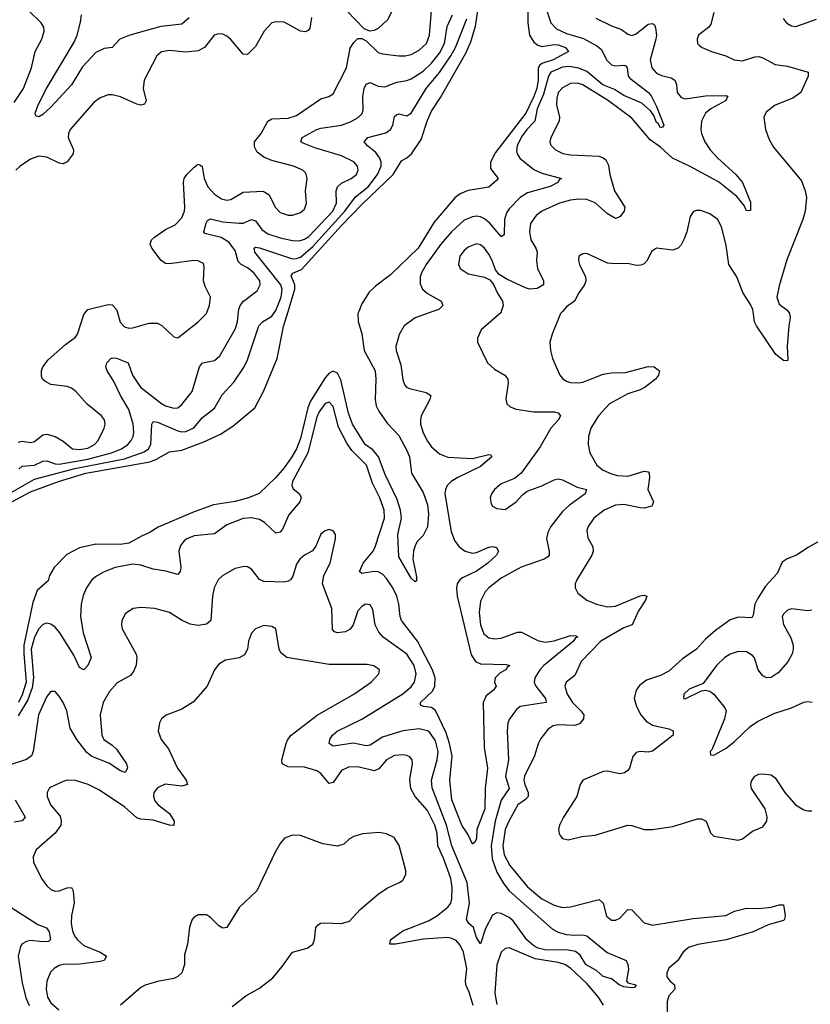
# Model space of a CAD drawing. Header units: inches. Extents: x 1449094 to 1618372, y 389908 to 534307.
# Tile 394 of 494: x 1571757 to 1575622, y 476616 to 481426. Entities that reach past the tile are written whole.
import ezdxf

# ---------------------------------------------------------------- set-up
doc = ezdxf.new("R2010")
doc.units = ezdxf.units.IN
doc.header["$MEASUREMENT"] = 0
doc.layers.add('B5477', color=7, linetype='Continuous')
doc.layers.add('B5478', color=7, linetype='Continuous')

msp = doc.modelspace()

# ---------------------------------------------------------------- linework, layer by layer
at = {"layer": 'B5477', "color": 5}
for points, elevation in [([(1571634.1, 479070), (1571830, 479181.8), (1572026.6, 479233.4), (1572270, 479281.3), (1572365.3, 479314.7), (1572387.1, 479330), (1572398.2, 479350), (1572403.9, 479450), (1572410, 479463.1), (1572430, 479460.1), (1572530, 479417.6), (1572550, 479412.6), (1572570, 479414.1), (1572607.6, 479432.4), (1572650, 479482.5), (1572710, 479527.6), (1572747.3, 479592.7), (1572804.6, 479655.4), (1572854.3, 479730), (1572870, 479764.4), (1572925.6, 479930), (1572944.5, 479950), (1572990, 479978.1), (1573005.9, 480000)], 440), ([(1574111.1, 480000), (1574110, 479996.2), (1574012.2, 479910), (1573994.4, 479870), (1573994.4, 479850), (1574043.1, 479750), (1574078.6, 479718.6), (1574128, 479690), (1574143.1, 479670), (1574145.3, 479650), (1574133, 479573), (1574138.8, 479550), (1574154.9, 479534.9), (1574183.7, 479523.7), (1574270.2, 479510.2), (1574371, 479510), (1574390, 479504.9), (1574401.2, 479490), (1574389.2, 479470), (1574353.5, 479430), (1574300.7, 479339.3), (1574209, 479211), (1574175.1, 479184.9), (1574110, 479158.3), (1574077.6, 479130), (1574063.7, 479110), (1574057.6, 479090), (1574061.1, 479061.1), (1574068.9, 479048.9), (1574090, 479037.1), (1574130, 479032.7), (1574184.5, 479070), (1574215.4, 479104.6), (1574238, 479122), (1574310, 479149.2), (1574370, 479178.3), (1574390, 479182.3), (1574410, 479178.5), (1574481.6, 479141.6), (1574527.3, 479130), (1574521.5, 479110), (1574445.2, 479054.8), (1574410, 479023.8), (1574353.2, 478950), (1574338.9, 478921.1), (1574332.3, 478890), (1574345.6, 478830), (1574345.3, 478810), (1574338, 478802), (1574320.4, 478790), (1574208.1, 478751.9), (1574110, 478696.8), (1574051.1, 478650), (1574032.8, 478630), (1574010, 478584.5), (1574002.4, 478530), (1574009.6, 478470), (1574026.3, 478426.3), (1574050, 478405.2), (1574080.4, 478400.4), (1574110, 478403.8), (1574190, 478433.8), (1574210, 478432.9), (1574290, 478393), (1574325.5, 478385.5), (1574370, 478390.9), (1574450, 478417.4), (1574476.5, 478416.5), (1574485.5, 478410), (1574474.8, 478405.2), (1574464.7, 478390), (1574318.5, 478270), (1574300.1, 478250), (1574275, 478210), (1574272.8, 478190), (1574279.5, 478170), (1574328.2, 478110), (1574330.3, 478090), (1574203.7, 478070), (1574184.9, 478055.1), (1574150, 478007.3), (1574143.8, 477990), (1574140.2, 477950), (1574146.1, 477810), (1574131.5, 477730), (1574150.1, 477670), (1574110, 477612.7), (1574080.8, 477510), (1574061.9, 477390), (1574066, 477326), (1574090, 477261.1), (1574123.8, 477203.7), (1574149.6, 477170), (1574362.1, 476982.1), (1574390, 476968.4), (1574430, 476956.4), (1574470, 476952.6), (1574510, 476955.4), (1574530, 476950.1), (1574628.7, 476868.7), (1574721.6, 476830), (1574730.4, 476810), (1574732.8, 476787.2), (1574723, 476730), (1574730, 476720.7), (1574770.8, 476710), (1574762, 476698), (1574750, 476695.3), (1574710, 476700.5), (1574687.3, 476710), (1574650, 476739.5), (1574610, 476751.5), (1574579, 476779), (1574523.8, 476810), (1574496.2, 476856.2), (1574473.7, 476873.7), (1574430, 476882.5), (1574330, 476880.6), (1574291.8, 476890), (1574270, 476901.1), (1574235.9, 476930), (1574170, 477023.2), (1574150, 477039.6), (1574110, 477058.7), (1574090, 477062.9), (1574068.5, 477051.5), (1574034.4, 476985.6), (1574010, 476911.8), (1573990, 476942.7), (1573975.8, 476990), (1573952.2, 477010), (1573940.6, 477030), (1573955.2, 477110), (1573944.6, 477210), (1573869.9, 477390.1), (1573843.5, 477490), (1573773.7, 477673.7), (1573770.9, 477710.9), (1573798.6, 477810), (1573803, 477850), (1573790, 477902.7), (1573762.7, 477942.7), (1573750, 477952.2), (1573710, 477960.7), (1573630, 477951.9), (1573530, 477919.9), (1573470, 477882.1), (1573450, 477879), (1573388.9, 477891.1), (1573290, 477876.9), (1573270, 477889.5), (1573272.4, 477910), (1573286.2, 477930), (1573309.7, 477950), (1573430, 478008.9), (1573630, 478131.7), (1573670, 478167), (1573687.7, 478190), (1573694.9, 478230), (1573686, 478270), (1573650, 478326.5), (1573534.5, 478410), (1573513.4, 478433.4), (1573495.6, 478470), (1573483.8, 478543.8), (1573470, 478566.6), (1573447.3, 478570), (1573430, 478559.6), (1573410, 478537.6), (1573387.3, 478470), (1573372.2, 478447.8), (1573350, 478435.7), (1573310, 478429.8), (1573295.7, 478435.7), (1573286, 478446), (1573282.6, 478550), (1573237.6, 478670), (1573244, 478710), (1573274.3, 478770), (1573301.6, 478890), (1573300.9, 478910), (1573290, 478929), (1573270, 478934.5), (1573250, 478929.3), (1573230, 478912.7), (1573205.5, 478854.5), (1573188.7, 478831.3), (1573150, 478809.6), (1573126.4, 478790), (1573110, 478766), (1573092.9, 478707.1), (1573081.3, 478690), (1573070, 478682.7), (1573050, 478678.4), (1572950, 478680.7), (1572930, 478691), (1572890, 478741.3), (1572870, 478752.8), (1572854.6, 478754.6), (1572810, 478744.2), (1572749.4, 478710.6), (1572727.8, 478690), (1572708.1, 478650), (1572700.2, 478610), (1572691.3, 478490), (1572670, 478473.3), (1572630, 478467), (1572590, 478472.7), (1572550.6, 478490.6), (1572490, 478529.7), (1572418, 478550), (1572350, 478554.3), (1572312, 478550), (1572274.7, 478525.3), (1572256.9, 478490), (1572254.3, 478470), (1572258.3, 478450), (1572326.4, 478326.4), (1572330.2, 478310), (1572326.8, 478273.2), (1572315.8, 478244.2), (1572298.4, 478221.6), (1572233.9, 478186.1), (1572195.4, 478144.6), (1572165.4, 478090), (1572151.1, 478030), (1572158.2, 477930), (1572169.2, 477909.2), (1572210, 477882.2), (1572230, 477862.2), (1572278.6, 477790), (1572284.9, 477770), (1572272.7, 477747.3), (1572250, 477755.8), (1572193.7, 477793.7), (1572110, 477827), (1572085.4, 477845.4), (1572036.4, 477910), (1572004.4, 477964.4), (1571987.1, 478050), (1571970, 478089.6), (1571950, 478121.6), (1571930, 478144.5), (1571910, 478144.5), (1571890, 478119.5), (1571848.4, 478030), (1571822.7, 477850), (1571815.4, 477830), (1571790, 477811.3), (1571710, 477785.8)], 460), ([(1571718.4, 479070), (1571810, 479119.7), (1571946.5, 479170), (1572080.8, 479210), (1572393.6, 479266.4), (1572422.9, 479277.1), (1572490, 479314.1), (1572550, 479322.2), (1572657.1, 479362.9), (1572738.6, 479401.4), (1572799.5, 479440.5), (1572907.2, 479530), (1572948.9, 479610), (1573015.9, 479770), (1573046.4, 479926.4), (1573068.8, 480000)], 420), ([(1573777.1, 480000), (1573690.4, 479970), (1573637.1, 479930), (1573612.4, 479887.6), (1573595.6, 479830), (1573596.9, 479810), (1573619.6, 479739.6), (1573630, 479666), (1573639.9, 479639.9), (1573648.4, 479630), (1573663.4, 479623.4), (1573744.1, 479604.1), (1573766.4, 479590), (1573762, 479570), (1573719.3, 479490), (1573715.6, 479470), (1573716.8, 479450), (1573730, 479406.7), (1573750, 479366.3), (1573770, 479339.1), (1573810, 479304.3), (1573850, 479288.3), (1573970, 479281.9), (1574050, 479302.3), (1574059.7, 479299.7), (1574065.3, 479290), (1574010, 479242.3), (1573898.5, 479190), (1573866.4, 479170), (1573847.5, 479150), (1573838.2, 479130), (1573836.1, 479110), (1573865.8, 478925.8), (1573882, 478882), (1573905.4, 478850), (1573934.6, 478830), (1573970, 478819.8), (1573990, 478822.5), (1574050, 478848.6), (1574070, 478852.1), (1574087.1, 478847.1), (1574097.3, 478830), (1574087.5, 478810), (1574045.7, 478770), (1573990, 478731.4), (1573921.1, 478698.9), (1573908.5, 478690), (1573896.1, 478670), (1573892, 478648), (1573895.5, 478610), (1573963.6, 478323.6), (1573985, 478290), (1574010, 478279), (1574135.4, 478275.4), (1574153.4, 478270), (1574139.5, 478260.5), (1574133.4, 478250), (1574105.6, 478234.4), (1574081.3, 478210), (1574077.4, 478190), (1574086.4, 478170), (1574074, 478150), (1574037.5, 478122.5), (1574023.3, 478090), (1574027.6, 477870), (1574044.5, 477770), (1574032.8, 477670), (1574030.6, 477570), (1573991.7, 477470), (1573990, 477428), (1573982.8, 477410), (1573970, 477397.2), (1573947.5, 477447.5), (1573917.7, 477490), (1573870, 477615.1), (1573859.9, 477710), (1573870.8, 477829.2), (1573858.3, 477890), (1573841.3, 477941.3), (1573790, 478050.7), (1573770, 478065.7), (1573730.9, 478070.9), (1573717.2, 478077.2), (1573717.2, 478090), (1573775, 478144.9), (1573786, 478170), (1573787.4, 478210), (1573774.7, 478250), (1573701.9, 478390), (1573624.3, 478490), (1573616.7, 478510), (1573609.9, 478570.1), (1573599.9, 478610), (1573581.1, 478650), (1573550, 478695.6), (1573530, 478717), (1573510, 478727.8), (1573489.6, 478730.4), (1573430, 478720.3), (1573417.7, 478730), (1573435.7, 478770), (1573484.3, 478830), (1573494.5, 478850), (1573540.9, 478990), (1573539.5, 479030), (1573518.2, 479090), (1573482.2, 479162.2), (1573451.9, 479250), (1573381.5, 479321.5), (1573356.6, 479356.6), (1573315.7, 479435.7), (1573290, 479536.4), (1573270, 479556.8), (1573250, 479550.7), (1573221.2, 479510), (1573210, 479483.5), (1573165.4, 479310), (1573090.2, 479170), (1573087.2, 479150), (1573093.7, 479133.7), (1573124.9, 479110), (1573130, 479098.8), (1573132.6, 479090), (1573126, 479070), (1573072.9, 479007.1), (1573042.4, 478937.6), (1573030, 478921.5), (1573010, 478917.6), (1572953.6, 478970), (1572930, 478983.7), (1572890, 478992.5), (1572850, 478989.1), (1572770, 478957.4), (1572710, 478913.7), (1572610, 478903.5), (1572574.4, 478890), (1572560.6, 478879.4), (1572543.1, 478856.9), (1572535, 478830), (1572545.6, 478750), (1572542.3, 478730), (1572530, 478714.7), (1572472.3, 478732.3), (1572410, 478741), (1572350, 478760.6), (1572310, 478766.6), (1572223.8, 478750), (1572170.8, 478729.2), (1572132.2, 478707.8), (1572110.1, 478689.9), (1572084.4, 478650), (1572067.8, 478612.2), (1572058, 478570), (1572054.1, 478510), (1572068, 478430), (1572106.2, 478310), (1572090.2, 478270), (1572070, 478249.6), (1572050, 478260.7), (1572021.8, 478321.8), (1571953.9, 478430), (1571930, 478457.3), (1571910, 478472.6), (1571890, 478478.3), (1571870, 478471.4), (1571850, 478449.9), (1571828.9, 478410), (1571813.1, 478350), (1571824.9, 478210), (1571818.4, 478161.6), (1571796.5, 478103.5), (1571750, 478024.9)], 440), ([(1571750, 479362.7), (1571770, 479366.2), (1571810, 479360.2), (1571830, 479365.5), (1571870, 479398.5), (1571890, 479401.1), (1571930.1, 479390.1), (1571970, 479366.5), (1572014.9, 479330), (1572050, 479325.5), (1572090, 479332.4), (1572123.2, 479350), (1572140.6, 479370), (1572170.7, 479430), (1572174.4, 479450), (1572171.1, 479471.1), (1572156.4, 479490), (1572086.8, 479546.8), (1572031.5, 479610), (1572010, 479626), (1571990, 479633.5), (1571910, 479644.2), (1571879.6, 479659.6), (1571868.3, 479670), (1571863.8, 479683.8), (1571863.5, 479710), (1571871.1, 479730), (1571896.6, 479763.4), (1571981.5, 479838.5), (1572030, 479874.6), (1572040.3, 479890), (1572070, 479986.4), (1572081.4, 480000)], 480), ([(1573414.7, 480000), (1573410.7, 479990), (1573412.2, 479952.2), (1573429.3, 479890.7), (1573440.7, 479810), (1573494.2, 479710), (1573498.5, 479670), (1573494, 479570), (1573499.8, 479539.8), (1573512.7, 479512.7), (1573554, 479454), (1573610, 479394.9), (1573650, 479322), (1573662.8, 479290), (1573672, 479210), (1573730, 479115.3), (1573750, 479055.5), (1573755, 479010), (1573750, 478949), (1573730, 478905.2), (1573702.3, 478877.7), (1573690, 478857.2), (1573682.3, 478830), (1573679.5, 478790), (1573696.8, 478703.2), (1573696.3, 478683.7), (1573690, 478679), (1573670, 478697.2), (1573610, 478802), (1573605.3, 478910), (1573623.6, 478990), (1573619.1, 479030), (1573602, 479082), (1573543.5, 479203.5), (1573510.9, 479290.9), (1573483.9, 479323.9), (1573446.5, 479350), (1573383.4, 479450), (1573363.8, 479503.8), (1573326.8, 479666.8), (1573310, 479699.1), (1573290, 479709.1), (1573270, 479698.8), (1573250, 479676.1), (1573178.2, 479561.8), (1573165.8, 479530), (1573130, 479380.2), (1573110, 479329.9), (1573087.9, 479290), (1573050, 479235.8), (1573010, 479189.9), (1572928.4, 479111.6), (1572874.9, 479090), (1572810, 479072.6), (1572704.9, 479055.1), (1572601.3, 479018.7), (1572433.8, 478946.2), (1572390, 478918.3), (1572355.4, 478904.6), (1572290, 478869), (1572250, 478861.8), (1572130, 478864.4), (1572050, 478846.4), (1571986.9, 478813.1), (1571926.5, 478750), (1571903.1, 478710), (1571895.6, 478684.4), (1571843.3, 478636.7), (1571821.5, 478578.5), (1571777.8, 478370), (1571776.7, 478330), (1571788.2, 478190), (1571770, 478127), (1571751.2, 478090)], 420), ([(1571752.2, 479230), (1571770, 479243.9), (1571830, 479249.3), (1571870, 479268.7), (1571890, 479270.6), (1571930, 479256.8), (1571950, 479255.1), (1572090, 479278.7), (1572206.5, 479310), (1572255, 479330), (1572285.2, 479350), (1572302.5, 479370), (1572311.6, 479390), (1572315.4, 479410), (1572312.3, 479450), (1572290, 479522.2), (1572250.5, 479590), (1572217.9, 479657.9), (1572184.2, 479710), (1572178.5, 479730), (1572182.6, 479750), (1572202, 479770), (1572210, 479774.3), (1572230, 479772.3), (1572288.2, 479750), (1572307.8, 479690), (1572347.6, 479630), (1572450, 479550.9), (1572470, 479539.8), (1572510, 479528.1), (1572530, 479530.2), (1572550, 479545.8), (1572600.6, 479610), (1572636.1, 479730), (1572650, 479748.9), (1572710, 479760.2), (1572736.3, 479783.7), (1572810, 479914.3), (1572821.2, 479950), (1572827.4, 480000)], 460), ([(1572233.1, 480000), (1572248.3, 479948.3), (1572270, 479925.5), (1572290, 479918.6), (1572310, 479919.7), (1572390, 479943.9), (1572430, 479944), (1572452.7, 479932.7), (1572510, 479875.8), (1572530, 479872.4), (1572629.6, 479950), (1572669.7, 479990), (1572673.5, 480000)], 480), ([(1574409.9, 480000), (1574401.5, 479990), (1574359.6, 479890), (1574349.2, 479850.8), (1574352.3, 479810), (1574362.2, 479770), (1574397.4, 479690), (1574412.1, 479672), (1574430, 479660.2), (1574450, 479653.8), (1574490, 479651.5), (1574510, 479655.2), (1574610, 479694.3), (1574650, 479701.1), (1574717.8, 479702.2), (1574830, 479731.8), (1574858, 479730), (1574884, 479710), (1574880.5, 479690), (1574865.5, 479670), (1574814.4, 479630), (1574790, 479616.9), (1574730, 479597.8), (1574640.9, 479550), (1574585.8, 479490), (1574549.1, 479430), (1574537.3, 479390), (1574535.8, 479350), (1574544.7, 479310), (1574578, 479250), (1574610, 479224.4), (1574650, 479206.4), (1574679.3, 479199.3), (1574730, 479196.3), (1574810, 479220.2), (1574830, 479216.4), (1574834.6, 479210), (1574835.5, 479190), (1574827.5, 479130), (1574855.3, 479070), (1574846.4, 479050), (1574810, 479040.2), (1574790, 479040.5), (1574710, 479057.3), (1574670, 479054.8), (1574614.6, 479030), (1574563.5, 478990), (1574536.2, 478950), (1574530.2, 478930), (1574534.7, 478894.7), (1574558.3, 478850), (1574560.1, 478830), (1574553.2, 478810), (1574480.8, 478690), (1574473.1, 478670), (1574472, 478650), (1574485, 478624.9), (1574529.4, 478589.4), (1574576.3, 478570), (1574630, 478557.3), (1574670, 478560.1), (1574790, 478611.3), (1574810, 478614.7), (1574823, 478610), (1574816.5, 478590), (1574781.8, 478538.2), (1574750.9, 478469.1), (1574710, 478454.9), (1574598.3, 478390), (1574502, 478290), (1574470, 478222.4), (1574428.8, 478190), (1574421.3, 478170), (1574432.6, 478130), (1574459.4, 478090), (1574500.2, 478050), (1574514.2, 478030), (1574513.6, 478010), (1574493.8, 477986.2), (1574470, 477977.1), (1574390, 477981.4), (1574364.7, 477975.3), (1574341, 477959), (1574305.3, 477914.7), (1574291.2, 477888.8), (1574273.6, 477830), (1574225.1, 477730), (1574222.2, 477710), (1574226, 477690), (1574243.4, 477650), (1574242.7, 477630), (1574230, 477615.8), (1574192.8, 477590), (1574148.3, 477510), (1574129.7, 477470), (1574118.1, 477390), (1574125.2, 477345.2), (1574153.4, 477293.4), (1574238.9, 477190), (1574310, 477131.3), (1574370, 477100.2), (1574410.7, 477089.3), (1574450, 477091.8), (1574590, 477128), (1574610.1, 477110.1), (1574625.4, 477045.4), (1574650, 477026.5), (1574670, 477026.5), (1574690, 477036), (1574730, 477079.3), (1574750, 477077.4), (1574810, 477013), (1574850, 477002.2), (1575050, 477034), (1575209.2, 477050), (1575252, 477070), (1575310, 477086), (1575370, 477083.2), (1575430, 477089.4), (1575470, 477101.6), (1575490, 477101.6), (1575498.3, 477050), (1575495.6, 477030), (1575490, 477025), (1575415.5, 477004.5), (1575342, 476970), (1575210, 476930.6), (1575072.2, 476907.8), (1575026.8, 476893.2), (1574999.8, 476870), (1574972.8, 476827.2), (1574930, 476792.1), (1574920.2, 476770), (1574921, 476750), (1574934.7, 476730), (1574957.4, 476710), (1574959.6, 476690), (1574930, 476657.4), (1574922.4, 476630), (1574922, 476530)], 480), ([(1575513.2, 480000), (1575520.2, 479990), (1575523.6, 479970), (1575516.2, 479930), (1575508.4, 479830), (1575512.7, 479767.3), (1575510, 479759), (1575490, 479760.4), (1575454, 479790), (1575358, 479930), (1575349.8, 479950), (1575341.9, 480000)], 480), ([(1575757.1, 478930), (1575611.9, 478848.1), (1575554.4, 478810), (1575508, 478792), (1575484.4, 478775.6), (1575459.3, 478720.7), (1575402.3, 478657.7), (1575363.6, 478596.4), (1575350.1, 478569.9), (1575343, 478517), (1575335.8, 478504.2), (1575270, 478506.6), (1575230, 478493.6), (1575157.9, 478442.1), (1575110, 478399.8), (1575065.4, 478350), (1574997.1, 478302.9), (1574930, 478243), (1574890, 478222.1), (1574821.3, 478198.7), (1574787, 478173), (1574770.1, 478149.9), (1574760.6, 478110), (1574772.1, 478070), (1574793.3, 478030), (1574819.2, 477999.2), (1574850, 477978.7), (1574930, 477961.1), (1574951, 477951), (1574951.3, 477930), (1574850, 477852.9), (1574830, 477847.2), (1574790, 477850.6), (1574770, 477845.4), (1574753.7, 477826.3), (1574738.5, 477770), (1574730, 477757.3), (1574713.9, 477746.1), (1574690, 477742), (1574630, 477754.8), (1574610, 477752.4), (1574510.7, 477710), (1574497.1, 477690), (1574480.7, 477630), (1574415.4, 477530), (1574395.5, 477490), (1574391.5, 477470), (1574393.7, 477450), (1574399.6, 477439.6), (1574410, 477426.4), (1574439, 477419), (1574505, 477435), (1574570, 477442.7), (1574730, 477490.2), (1574750, 477489.2), (1574810, 477470.2), (1574850, 477470.2), (1574950, 477484.5), (1575070, 477521), (1575090, 477522), (1575112.3, 477510), (1575133.9, 477453.9), (1575150, 477436.5), (1575270, 477417.6), (1575290, 477424), (1575338.7, 477461.3), (1575390, 477483.1), (1575409.7, 477510), (1575411.6, 477531.6), (1575400.4, 477570), (1575334, 477670), (1575331.2, 477690), (1575334.9, 477705.1), (1575350, 477730.3), (1575370, 477739.5), (1575390, 477741.1), (1575430, 477736.4), (1575450, 477722.4), (1575496.9, 477650), (1575550, 477590.2), (1575590, 477565.6), (1575610, 477560.2), (1575630, 477561.3)], 520), ([(1575630, 478540.9), (1575610, 478538.4), (1575530, 478546.9), (1575510, 478541.3), (1575490, 478520.9), (1575484.9, 478510), (1575490, 478471), (1575526.4, 478406.4), (1575537.6, 478370), (1575537.6, 478350), (1575532.8, 478327.2), (1575511.2, 478288.8), (1575464.5, 478235.5), (1575430, 478211.5), (1575410, 478211.3), (1575390, 478220.5), (1575366.6, 478250), (1575348.4, 478308.4), (1575339.3, 478319.3), (1575310, 478337.7), (1575270, 478338.5), (1575230, 478326), (1575204.6, 478310), (1575163.2, 478270), (1575097.5, 478182.5), (1575030, 478155.1), (1575003, 478130), (1575002, 478110), (1575010, 478108.7), (1575090, 478147.7), (1575108.9, 478151.1), (1575130, 478144.9), (1575150.3, 478130.3), (1575204.4, 478064.4), (1575210.4, 478050), (1575202.6, 478010), (1575141, 477859), (1575132, 477850), (1575134, 477834), (1575150, 477832), (1575210, 477867.7), (1575250, 477897.1), (1575327.9, 477972.1), (1575363.3, 477996.7), (1575443, 478037), (1575530, 478064), (1575590, 478091.5), (1575610, 478094.6), (1575631.5, 478091.5)], 540), ([(1573973.9, 476610), (1573954.6, 476674.6), (1573938.4, 476710), (1573936.2, 476730), (1573942.3, 476790), (1573926.8, 476870), (1573910, 476905), (1573890, 476926.8), (1573870, 476937.3), (1573850, 476941.4), (1573730, 476933.9), (1573596, 476910), (1573566.6, 476910), (1573569.8, 476930), (1573630, 476974), (1573756.3, 477023.6), (1573793.9, 477046.1), (1573850.7, 477090), (1573863.9, 477110), (1573869.9, 477130.1), (1573871.7, 477188.3), (1573864.2, 477230), (1573829.6, 477330), (1573801.1, 477390), (1573797.7, 477450), (1573786.7, 477490), (1573750, 477562.1), (1573690.9, 477630.9), (1573669.3, 477670), (1573663.7, 477716.3), (1573676.8, 477790), (1573675.3, 477810), (1573664.4, 477824.4), (1573650, 477831.6), (1573630, 477834.5), (1573590, 477830.5), (1573550, 477810.6), (1573513.5, 477766.5), (1573490, 477756.1), (1573410, 477775.9), (1573365.1, 477774.9), (1573330, 477758.3), (1573290, 477699.8), (1573270, 477694.8), (1573230, 477743.2), (1573210, 477756.6), (1573150, 477773.5), (1573070, 477776.1), (1573039.6, 477790), (1573038.5, 477810), (1573059.9, 477890), (1573067.8, 477910), (1573083.7, 477930), (1573212, 478028), (1573390, 478131.1), (1573475.4, 478190), (1573512.8, 478230), (1573515.6, 478250), (1573488.6, 478268.6), (1573455.9, 478275.9), (1573270, 478276.1), (1573063.7, 478310), (1573032.9, 478332.9), (1573025.1, 478350), (1573009.5, 478449.5), (1572990, 478462), (1572950, 478465.6), (1572910, 478449.6), (1572890, 478429.4), (1572875.3, 478390), (1572870.3, 478350), (1572856.6, 478323.4), (1572830, 478307.6), (1572763.7, 478296.3), (1572730, 478276.9), (1572710.2, 478249.8), (1572673.4, 478170), (1572606, 478094), (1572550, 478058), (1572472.6, 478027.4), (1572450.5, 478010), (1572440.4, 477990), (1572434.4, 477950), (1572448.4, 477910), (1572484, 477864), (1572528.9, 477768.9), (1572570.2, 477710), (1572578, 477690), (1572550, 477681.8), (1572468.2, 477691.8), (1572430, 477673.3), (1572413.4, 477650), (1572411.1, 477630), (1572417.7, 477610), (1572433.4, 477590), (1572490, 477547.7), (1572513, 477510), (1572510.1, 477489.9), (1572490, 477490.9), (1572410, 477515.5), (1572350, 477520.2), (1572330, 477526.2), (1572270, 477580.2), (1572144.1, 477664.1), (1572092.3, 477690), (1572030, 477709.7), (1571990, 477711.1), (1571970, 477703.5), (1571910, 477676.9), (1571901.3, 477670), (1571891.8, 477650), (1571891.8, 477630), (1571907.4, 477590), (1571954.3, 477534.3), (1571960.5, 477510), (1571957.8, 477490), (1571930, 477451.7), (1571837, 477370), (1571823.8, 477336.2), (1571824.6, 477310), (1571864.4, 477230), (1571890, 477194), (1571910, 477176), (1571930, 477168.1), (1571950, 477170.2), (1571990, 477185), (1572010, 477187), (1572017.8, 477170), (1572022.9, 477110), (1572010.1, 477050), (1572008, 477010), (1572014.9, 476974.9), (1572025.6, 476950), (1572040.1, 476930), (1572070, 476902.9), (1572150.3, 476870), (1572180.9, 476850), (1572170.3, 476830), (1572150, 476824.4), (1572050, 476811.1), (1571970, 476810.4), (1571950, 476804.4), (1571926, 476790), (1571908.2, 476771.8), (1571890, 476729.2), (1571886, 476690), (1571892.9, 476650), (1571910, 476623.2), (1571948.1, 476588.1)], 480), ([(1571734.5, 477614.5), (1571784.5, 477530), (1571768.6, 477511.4), (1571730, 477505.2)], 460), ([(1572795.9, 476604.1), (1572863.1, 476656.9), (1572930, 476695.2), (1572994.5, 476745.5), (1573040.1, 476799.9), (1573089.9, 476870.1), (1573162.4, 476890), (1573190, 476909.2), (1573198.5, 476930), (1573205.2, 476990), (1573215.5, 477004.5), (1573228.3, 477011.7), (1573246.2, 477013.8), (1573330.4, 477009.6), (1573370, 477022.5), (1573421.4, 477078.6), (1573510, 477153.2), (1573555.5, 477184.5), (1573614, 477210), (1573630, 477222), (1573643.9, 477250), (1573644.5, 477270), (1573611.4, 477391.4), (1573587, 477430), (1573550, 477448.5), (1573514.8, 477454.8), (1573432.1, 477447.9), (1573390, 477436.1), (1573370, 477424.4), (1573341.6, 477398.4), (1573310, 477388.5), (1573239.5, 477399.5), (1573130, 477439.8), (1573090, 477441.5), (1573052.2, 477427.8), (1573030, 477400.5), (1573005.1, 477354.9), (1572916.1, 477170), (1572830, 477087.9), (1572770, 476991.2), (1572750, 476988.3), (1572730, 476999.7), (1572690, 477039.7), (1572670, 477052), (1572630, 477053.1), (1572610, 477040.5), (1572600.9, 477030), (1572587.4, 476992.6), (1572576.9, 476910), (1572563.1, 476856.9), (1572563, 476810), (1572550.1, 476769.9), (1572530, 476751.4), (1572510, 476741.5), (1572430, 476727.1), (1572370.9, 476709.1), (1572350, 476697.4), (1572250, 476611.8)], 520), ([(1571713.4, 477090), (1571845.5, 477005.5), (1571888.3, 476988.4), (1571900.5, 476970), (1571907.8, 476932.3), (1571897.9, 476922.1), (1571870, 476920.4), (1571810, 476927), (1571790, 476923.2), (1571770, 476911.4), (1571761.7, 476898.3), (1571750.1, 476850), (1571770, 476720.7), (1571787.7, 476647.7), (1571804, 476610)], 460), ([(1574611.4, 476611.4), (1574586.7, 476650), (1574530, 476716.9), (1574450, 476792.7), (1574422, 476810), (1574390, 476819.2), (1574277.5, 476837.5), (1574150, 476891.6), (1574130, 476887.6), (1574110.1, 476869.9), (1574090, 476809.2), (1574079.1, 476670), (1574090, 476614.6)], 480)]:
    msp.add_lwpolyline(points, dxfattribs=dict(at, elevation=elevation))
at = {"layer": 'B5478', "color": 5}
for points, elevation in [([(1571730, 481021.5), (1571775, 481090), (1571815.7, 481190), (1571832.9, 481270), (1571865.8, 481330), (1571877.2, 481370), (1571874.5, 481390), (1571861.5, 481410), (1571802.6, 481470)], 480), ([(1572673.5, 480000), (1572684.7, 480030), (1572689.7, 480070), (1572663.2, 480123.2), (1572655, 480150), (1572658.9, 480218.9), (1572655.5, 480235.5), (1572630, 480248.5), (1572608.9, 480248.9), (1572490, 480232.8), (1572470, 480235.4), (1572449, 480249), (1572402.7, 480310), (1572394.3, 480330), (1572400.7, 480350), (1572416.3, 480363.7), (1572470, 480400.5), (1572516.7, 480423.4), (1572550, 480458), (1572562.5, 480490), (1572564.6, 480510), (1572557.2, 480630), (1572561.4, 480650), (1572573.6, 480670), (1572610, 480705.5), (1572630, 480719.5), (1572637.4, 480717.4), (1572648.7, 480708.7), (1572658.7, 480650), (1572677.1, 480610), (1572710, 480572.9), (1572743.7, 480550), (1572770, 480544.6), (1572790, 480547.3), (1572850, 480583.3), (1572948, 480588), (1572976.1, 480570), (1573006, 480510), (1573030, 480483.2), (1573070, 480470.2), (1573090, 480471.3), (1573130, 480483.9), (1573150, 480500.4), (1573159.2, 480530), (1573153.6, 480590), (1573162, 480650), (1573155.4, 480675.4), (1573140.5, 480690), (1573096.2, 480710), (1572990, 480738.4), (1572950, 480754.5), (1572918.6, 480778.6), (1572904.3, 480804.3), (1572905.2, 480830), (1572937, 480870), (1572969.8, 480930), (1572990, 480941.4), (1573070, 480945.6), (1573110, 480958.1), (1573230, 481038.6), (1573269, 481051), (1573290, 481064.2), (1573353.9, 481190), (1573373.2, 481286.8), (1573390, 481314.9), (1573410, 481333.4), (1573430, 481334), (1573450, 481323), (1573510, 481266.3), (1573530, 481259), (1573610, 481249.4), (1573642, 481250), (1573670, 481256.5), (1573710, 481277.7), (1573745.7, 481310), (1573759.6, 481350), (1573771.9, 481490)], 480), ([(1573068.8, 480000), (1573102.3, 480110), (1573101.3, 480130), (1573084.7, 480175.3), (1573092.9, 480187.1), (1573134.1, 480205.9), (1573330, 480420.9), (1573430, 480523.5), (1573583.5, 480670), (1573622.9, 480737.1), (1573650, 480750.8), (1573673, 480770), (1573719.3, 480840.7), (1573750, 480934.6), (1573770, 480978.5), (1573813.6, 481046.4), (1573937.2, 481262.8), (1573962.4, 481317.6), (1573984.9, 481395.1), (1573996.1, 481470)], 420), ([(1573590, 481491.3), (1573554.3, 481425.7), (1573510, 481382.6), (1573490, 481372.6), (1573469.5, 481369.5), (1573441, 481381), (1573356.9, 481470)], 480), ([(1574240.6, 481490), (1574241.1, 481410), (1574250, 481350.3), (1574270, 481316.6), (1574290, 481301.1), (1574310, 481295.1), (1574370, 481304), (1574390, 481302.4), (1574424.7, 481290), (1574440.3, 481270), (1574365.1, 481230), (1574310, 481212.7), (1574298, 481202), (1574291.8, 481188.2), (1574291.5, 481130), (1574284.4, 481090), (1574270.5, 481050), (1574231.4, 480968.6), (1574083.1, 480776.9), (1574059.2, 480730), (1574058.9, 480698.9), (1574096.5, 480650), (1574090, 480641.6), (1574050, 480608.4), (1573950, 480591.8), (1573910, 480574.9), (1573884.4, 480555.6), (1573784, 480436), (1573705.7, 480310), (1573570, 480179.7), (1573496.5, 480123.5), (1573465.8, 480094.2), (1573430, 480038.5), (1573414.7, 480000)], 420), ([(1574334.4, 481470), (1574353, 481410), (1574381.8, 481381.8), (1574430, 481357.9), (1574513.8, 481333.8), (1574578.6, 481298.6), (1574600.4, 481280.4), (1574625.2, 481230), (1574650, 481205.4), (1574670, 481200.4), (1574710, 481204.1), (1574719.8, 481199.8), (1574727.1, 481190), (1574732.3, 481150), (1574740.1, 481140.1), (1574830.4, 481070.4), (1574845.8, 481050), (1574870, 481002), (1574905.5, 480910), (1574899.9, 480900.1), (1574890, 480897.6), (1574878.3, 480918.3), (1574870, 480924), (1574857.5, 480957.4), (1574840.8, 480980.8), (1574798.5, 481018.5), (1574710, 481055.2), (1574664.3, 481084.3), (1574608.1, 481108.1), (1574530, 481172.5), (1574490, 481189.1), (1574442.9, 481197.1), (1574410, 481193.5), (1574354.1, 481170), (1574342.5, 481150), (1574318.4, 481061.6), (1574286.5, 480990), (1574274.9, 480930), (1574236.1, 480890), (1574210, 480853.3), (1574189, 480810), (1574186, 480786), (1574189.2, 480770), (1574202.4, 480750), (1574270, 480694.6), (1574310, 480676.9), (1574404.9, 480650), (1574395.6, 480644.4), (1574388, 480630), (1574350, 480610.5), (1574239.8, 480580.2), (1574203.3, 480556.7), (1574150, 480501.8), (1574137.4, 480482.6), (1574127, 480450), (1574124.6, 480375.4), (1574113, 480367), (1574110, 480367.1), (1574053.1, 480433.1), (1574030, 480452.9), (1574010, 480463.2), (1573990, 480466.3), (1573970, 480463.4), (1573930, 480446), (1573868, 480390), (1573815.6, 480330), (1573743.5, 480230), (1573720.5, 480190), (1573714.4, 480170), (1573715, 480135), (1573726.5, 480110), (1573750, 480088.4), (1573817, 480050), (1573825.3, 480030), (1573806, 480010), (1573777.1, 480000)], 440), ([(1573183.1, 481436.9), (1573175.3, 481384.7), (1573167.4, 481372.6), (1573154.1, 481365.9), (1573130, 481369.2), (1573050, 481413.6), (1573010, 481416), (1572990, 481409.8), (1572952.8, 481370), (1572910, 481294.8), (1572870, 481255.1), (1572850, 481257.4), (1572790, 481329.8), (1572770, 481345.1), (1572750, 481355.1), (1572730, 481357.4), (1572708.2, 481350), (1572661.3, 481290), (1572630, 481274), (1572570, 481267), (1572490, 481275.7), (1572451, 481269), (1572427.8, 481250), (1572365, 481130), (1572360.2, 481090), (1572375.6, 481030), (1572367.3, 481012.7), (1572350, 481008), (1572330, 481013.3), (1572250, 481048.4), (1572210, 481058.8), (1572190, 481058.7), (1572150, 481044.2), (1572119, 481021), (1572004.7, 480890), (1571995.5, 480870), (1571994.2, 480850), (1572019.6, 480790), (1572018.3, 480770), (1571988.5, 480731.5), (1571970, 480722.4), (1571950, 480725.7), (1571890, 480754), (1571850, 480759.8), (1571810, 480745.3), (1571758.9, 480710), (1571738.3, 480690)], 480), ([(1572585.3, 481434.7), (1572550, 481404.5), (1572447.1, 481392.9), (1572295.3, 481350), (1572246, 481330), (1572210, 481289.7), (1572170, 481284.6), (1572130, 481266), (1572064.9, 481195.1), (1572010, 481108), (1571910, 480998.8), (1571870, 480963.5), (1571850, 480951.8), (1571836.5, 480956.5), (1571833.6, 480970), (1571847.6, 481010), (1571888.1, 481090), (1572023.5, 481316.5), (1572038.7, 481350), (1572054, 481414), (1572059.8, 481450)], 460), ([(1572827.4, 480000), (1572828.7, 480010), (1572835.4, 480030), (1572850.8, 480050), (1572918.3, 480101.7), (1572933.3, 480130), (1572930.5, 480150), (1572901.2, 480190), (1572870, 480214), (1572839.8, 480230), (1572825.1, 480245.1), (1572810, 480297.8), (1572778.8, 480338.8), (1572742.1, 480362.1), (1572662.1, 480382.1), (1572656.8, 480390), (1572668, 480432), (1572675.7, 480444.3), (1572690, 480452.3), (1572750, 480438), (1572830, 480431.2), (1572850, 480432.1), (1572890, 480450.2), (1572910, 480443.2), (1572940.3, 480400.3), (1572970, 480379.4), (1573030, 480359.6), (1573090, 480347.4), (1573125.7, 480345.7), (1573150, 480353.6), (1573170, 480366.7), (1573287.5, 480490), (1573305.5, 480530), (1573304.2, 480590), (1573310.8, 480609.2), (1573330, 480626.9), (1573377.2, 480650), (1573403.5, 480670), (1573412.3, 480690), (1573408.7, 480710), (1573390, 480730.7), (1573330, 480761.1), (1573200.3, 480800.3), (1573143.4, 480823.4), (1573131.2, 480830), (1573138.5, 480850), (1573210, 480888.9), (1573230, 480895.8), (1573329.6, 480910), (1573373.8, 480926.2), (1573412.2, 480947.8), (1573432, 480968.1), (1573436.9, 480983.1), (1573435.3, 481050), (1573441.7, 481090), (1573450, 481111.5), (1573470, 481119.3), (1573510, 481101.1), (1573542.6, 481097.4), (1573599.9, 481119.9), (1573650, 481128.8), (1573670, 481137), (1573730, 481174.9), (1573770, 481213), (1573810, 481262), (1573833.5, 481310), (1573847.5, 481392.5), (1573872, 481450)], 460), ([(1573005.9, 480000), (1573010, 480005.7), (1573034.9, 480070), (1573039.7, 480110), (1573033.7, 480130), (1572907, 480290), (1572903.5, 480310), (1572910, 480313.9), (1572930, 480311), (1573090, 480258.1), (1573110, 480258.5), (1573130, 480266.4), (1573190, 480318.4), (1573347.3, 480490), (1573399.4, 480560.6), (1573461.1, 480610), (1573506.1, 480670), (1573524.5, 480710), (1573524.3, 480730), (1573517.5, 480750), (1573497.8, 480777.8), (1573457.3, 480810), (1573440.3, 480830), (1573458.3, 480850), (1573546.7, 480873.3), (1573570, 480889.3), (1573581, 480910), (1573590, 480953.4), (1573598.3, 480961.7), (1573610, 480966.3), (1573650, 480956.2), (1573670, 480969.1), (1573744.8, 481090), (1573810, 481168.1), (1573865.2, 481250), (1573886.8, 481290), (1573942.4, 481430)], 440), ([(1574573.4, 481433.4), (1574650, 481395.5), (1574698.3, 481378.4), (1574730, 481356), (1574749.3, 481349.3), (1574770, 481356.6), (1574830, 481403.3), (1574850, 481407.3), (1574860, 481400), (1574865.8, 481385.8), (1574869.2, 481350), (1574867.4, 481330), (1574839.8, 481230), (1574847, 481190), (1574870, 481164.8), (1574893.8, 481153.8), (1574941.5, 481141.5), (1574959.7, 481130), (1574967.6, 481110), (1574971.5, 481070), (1574990, 481045.8), (1575010, 481039.3), (1575110, 481054.1), (1575210, 481054.9), (1575219.3, 481050), (1575207, 481030), (1575136.1, 480990), (1575110, 480969.8), (1575089.3, 480930), (1575086, 480890), (1575089.4, 480870), (1575106, 480830), (1575132.2, 480790), (1575169.5, 480750), (1575258.3, 480670), (1575290.9, 480630), (1575330, 480534.8), (1575330, 480494), (1575310, 480492), (1575298.4, 480518.4), (1575262.3, 480562.3), (1575173.2, 480633.2), (1575030.5, 480710.5), (1574948.9, 480748.9), (1574890, 480802.4), (1574839.4, 480839.4), (1574750, 480944.8), (1574634.9, 481030), (1574510, 481107.6), (1574484.1, 481115.9), (1574450, 481114.5), (1574410, 481092.8), (1574390, 481069.5), (1574382.6, 481042.6), (1574380.7, 481010), (1574395.2, 480950), (1574394, 480930), (1574353.2, 480850), (1574348.4, 480830), (1574353.7, 480813.7), (1574375.8, 480790), (1574412.6, 480772.6), (1574450, 480766.2), (1574590, 480758.7), (1574610, 480751.7), (1574621.8, 480741.8), (1574635.2, 480715.2), (1574641.8, 480670), (1574664.7, 480590), (1574714.8, 480510), (1574711.5, 480490), (1574690, 480462.6), (1574670, 480454.4), (1574630, 480476.7), (1574570, 480531.4), (1574530, 480547.5), (1574490, 480549.9), (1574450, 480544.9), (1574396.4, 480530), (1574310, 480489.8), (1574282.4, 480470), (1574253.8, 480430), (1574248.4, 480390), (1574256.5, 480350), (1574280.9, 480310), (1574286.7, 480290), (1574283.9, 480250), (1574288, 480210), (1574318.3, 480150), (1574316.9, 480130), (1574287, 480113), (1574250, 480109.9), (1574230, 480116), (1574138.2, 480158.2), (1574101.4, 480181.5), (1574083.8, 480203.8), (1574067.1, 480250), (1574050, 480280.5), (1574030, 480309.6), (1574010, 480325.4), (1573990, 480330.8), (1573950, 480315.1), (1573930, 480299.1), (1573909.2, 480270), (1573902.3, 480230), (1573910.4, 480210), (1573950, 480184.7), (1574028.8, 480168.8), (1574055.2, 480155.2), (1574072.5, 480132.5), (1574092.2, 480090), (1574117.3, 480050), (1574119.7, 480030), (1574111.1, 480000)], 460), ([(1575150, 481461.2), (1575135.4, 481404.6), (1575125.5, 481390), (1575075.5, 481350), (1575068, 481330), (1575070.6, 481310), (1575080.6, 481300.6), (1575094, 481290), (1575138.8, 481270), (1575208.7, 481248.7), (1575250.4, 481230.4), (1575290, 481225.7), (1575350, 481244.4), (1575370, 481245.8), (1575390, 481240.2), (1575450, 481206.3), (1575510, 481199.6), (1575610.8, 481170), (1575610.8, 481150), (1575575.8, 481070), (1575537.2, 481042.8), (1575450, 481008.4), (1575405.8, 480974.2), (1575394, 480950), (1575402, 480890), (1575420.6, 480840.6), (1575442.5, 480802.5), (1575578.2, 480638.2), (1575597.4, 480590), (1575603.1, 480556.9), (1575596.4, 480490), (1575584.6, 480450), (1575507.2, 480252.8), (1575470, 480126), (1575459, 480070), (1575470, 480035.6), (1575507.7, 480007.7), (1575513.2, 480000)], 480), ([(1575650, 481426.6), (1575550, 481391.1), (1575530, 481394.3), (1575510, 481405.6), (1575490, 481432)], 480), ([(1575341.9, 480000), (1575340.3, 480010), (1575330, 480034), (1575292.4, 480092.4), (1575262.8, 480170), (1575224.2, 480230), (1575210, 480322), (1575189.7, 480409.7), (1575169.6, 480449.6), (1575130, 480478), (1575086.8, 480493.2), (1575066, 480494), (1575051, 480489), (1575034.8, 480465.2), (1575017.6, 480390), (1575004.5, 480355.5), (1574990, 480326.6), (1574975.5, 480310), (1574950, 480300.5), (1574870, 480309.5), (1574846.1, 480293.9), (1574823.7, 480250), (1574810, 480233.6), (1574793.8, 480226.2), (1574770, 480225.8), (1574730, 480234.6), (1574670, 480232.7), (1574630, 480236.8), (1574530, 480283.7), (1574510, 480282.7), (1574491, 480270), (1574488, 480250), (1574493, 480230), (1574522.4, 480170), (1574524.9, 480150), (1574518.7, 480130), (1574490, 480091.5), (1574468.8, 480051.2), (1574430, 480023.9), (1574409.9, 480000)], 480), ([(1572081.4, 480000), (1572090, 480010.2), (1572190, 480034.7), (1572210, 480033.1), (1572230.2, 480010.2), (1572233.1, 480000)], 480)]:
    msp.add_lwpolyline(points, dxfattribs=dict(at, elevation=elevation))

doc.saveas('drawing.dxf')
